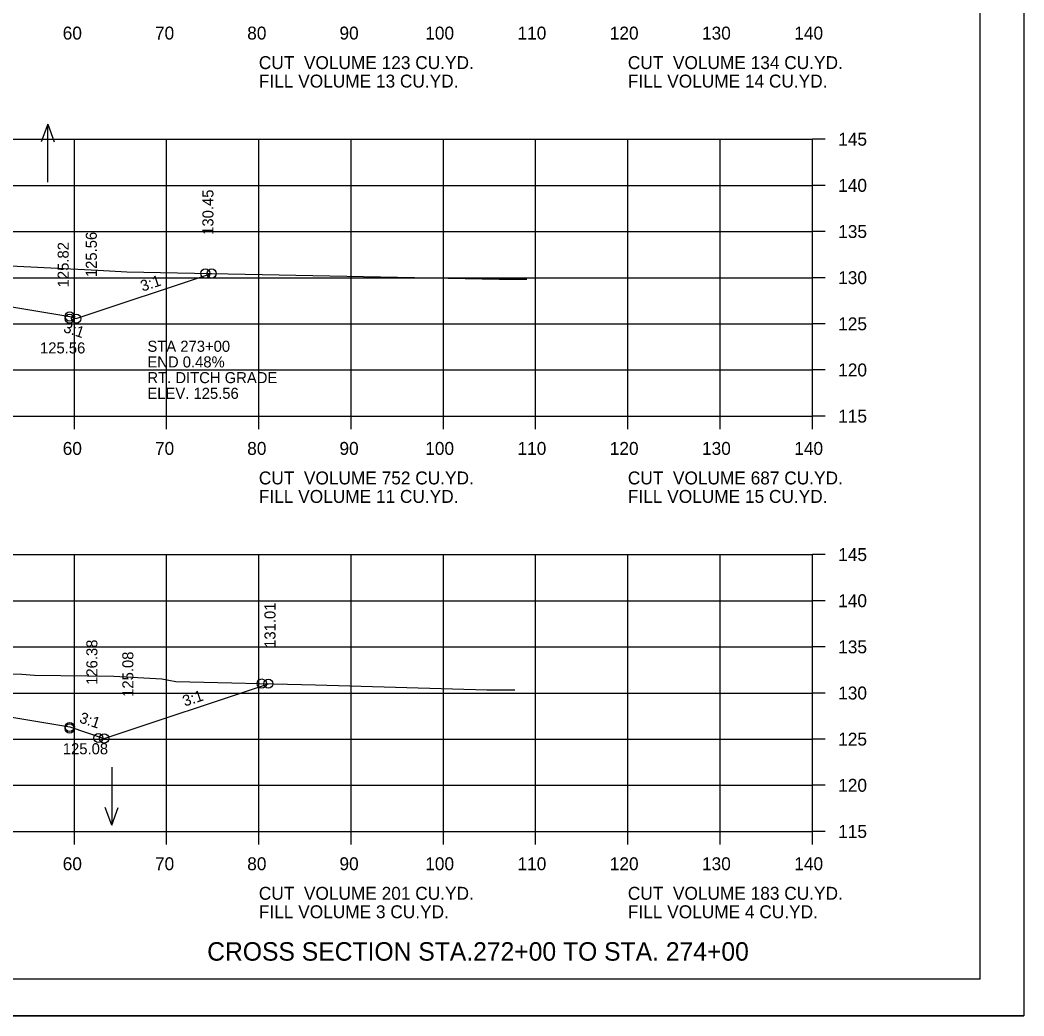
# Model space of a CAD drawing. Extents: x 1175611 to 1176402, y -433344 to -416213.
# Drawn here: x 1175835.1 to 1175943.9, y -419263.2 to -419155.3 of the extents above; entities that cross this region are included whole.
import ezdxf

# ---------------------------------------------------------------- set-up
doc = ezdxf.new("R2010")
doc.units = 0
for name, color, linetype in [('Default', 7, 'Continuous'), ('R_Axis', 7, 'Continuous'), ('R_Axis Annot', 7, 'Continuous'), ('R_Border', 7, 'Continuous'), ('R_Draft', 7, 'Continuous'), ('R_Exist Surface', 7, 'Continuous'), ('R_Fin Surface', 7, 'Continuous'), ('R_Grid', 7, 'Continuous'), ('R_No Plot', 7, 'Continuous'), ('R_Water Annot', 7, 'Continuous'), ('R_Xsect Elev', 7, 'Continuous'), ('R_Xsect Slope', 7, 'Continuous')]:
    doc.layers.add(name, color=color, linetype=linetype)

msp = doc.modelspace()

# ---------------------------------------------------------------- linework, layer by layer
at = {"layer": 'R_Axis'}
for p, q in [((1175920.97, -419198.24), (1175920.97, -419168.24)), ((1175922.37, -419168.24), (1175920.97, -419168.24)), ((1175922.37, -419173.24), (1175920.97, -419173.24)), ((1175922.37, -419178.24), (1175920.97, -419178.24)), ((1175922.37, -419183.24), (1175920.97, -419183.24)), ((1175922.37, -419188.24), (1175920.97, -419188.24)), ((1175922.37, -419193.24), (1175920.97, -419193.24)), ((1175640.97, -419198.24), (1175920.97, -419198.24)), ((1175840.97, -419199.64), (1175840.97, -419198.24)), ((1175850.97, -419199.64), (1175850.97, -419198.24)), ((1175860.97, -419199.64), (1175860.97, -419198.24)), ((1175870.97, -419199.64), (1175870.97, -419198.24)), ((1175880.97, -419199.64), (1175880.97, -419198.24)), ((1175890.97, -419199.64), (1175890.97, -419198.24)), ((1175900.97, -419199.64), (1175900.97, -419198.24)), ((1175910.97, -419199.64), (1175910.97, -419198.24)), ((1175920.97, -419199.64), (1175920.97, -419198.24)), ((1175922.37, -419198.24), (1175920.97, -419198.24)), ((1175920.97, -419243.24), (1175920.97, -419213.24)), ((1175922.37, -419213.24), (1175920.97, -419213.24)), ((1175922.37, -419218.24), (1175920.97, -419218.24)), ((1175922.37, -419223.24), (1175920.97, -419223.24)), ((1175922.37, -419228.24), (1175920.97, -419228.24)), ((1175922.37, -419233.24), (1175920.97, -419233.24)), ((1175922.37, -419238.24), (1175920.97, -419238.24)), ((1175640.97, -419243.24), (1175920.97, -419243.24)), ((1175840.97, -419244.64), (1175840.97, -419243.24)), ((1175850.97, -419244.64), (1175850.97, -419243.24)), ((1175860.97, -419244.64), (1175860.97, -419243.24)), ((1175870.97, -419244.64), (1175870.97, -419243.24)), ((1175880.97, -419244.64), (1175880.97, -419243.24)), ((1175890.97, -419244.64), (1175890.97, -419243.24)), ((1175900.97, -419244.64), (1175900.97, -419243.24)), ((1175910.97, -419244.64), (1175910.97, -419243.24)), ((1175920.97, -419244.64), (1175920.97, -419243.24)), ((1175922.37, -419243.24), (1175920.97, -419243.24))]:
    msp.add_line(p, q, dxfattribs=at)
at = {"layer": 'R_Border'}
for q in [(1175939.15, -419053.78), (1175622.97, -419259.24)]:
    msp.add_line((1175939.15, -419259.24), q, dxfattribs=at)
at = {"layer": 'R_Exist Surface'}
for points in [[(1175833.33, -419181.92), (1175843.53, -419182.41), (1175846.66, -419182.61), (1175881.5, -419183.3), (1175887.02, -419183.42), (1175887.6, -419183.41), (1175890.01, -419183.41)], [(1175832.18, -419226.08), (1175835.29, -419226.2), (1175836.65, -419226.29), (1175845.25, -419226.42), (1175850.46, -419226.72), (1175851.96, -419227), (1175867.1, -419227.35), (1175885.67, -419227.89), (1175886.93, -419227.89), (1175888.71, -419227.9)]]:
    msp.add_lwpolyline(points, dxfattribs=at)
at = {"layer": 'R_Fin Surface'}
for points in [[(1175707.8, -419183.36), (1175720.76, -419187.68), (1175721.47, -419187.45), (1175735.2, -419185.16), (1175743.47, -419183.78), (1175749.47, -419183.54), (1175751.47, -419183.5), (1175780.97, -419182.91), (1175810.47, -419183.5), (1175812.47, -419183.54), (1175818.47, -419183.78), (1175826.75, -419185.16), (1175840.47, -419187.45), (1175841.18, -419187.68), (1175855.85, -419182.79)], [(1175698.74, -419226.78), (1175717.82, -419233.14), (1175721.47, -419231.92), (1175735.2, -419229.63), (1175743.47, -419228.25), (1175749.47, -419228.01), (1175751.47, -419227.97), (1175780.97, -419227.38), (1175810.47, -419227.97), (1175812.47, -419228.01), (1175818.47, -419228.25), (1175826.75, -419229.63), (1175840.47, -419231.92), (1175844.2, -419233.16), (1175862, -419227.23)]]:
    msp.add_lwpolyline(points, dxfattribs=at)
at = {"layer": 'R_Grid'}
for p, q in [((1175640.97, -419168.24), (1175920.97, -419168.24)), ((1175840.97, -419198.24), (1175840.97, -419168.24)), ((1175850.97, -419198.24), (1175850.97, -419168.24)), ((1175860.97, -419198.24), (1175860.97, -419168.24)), ((1175870.97, -419198.24), (1175870.97, -419168.24)), ((1175880.97, -419198.24), (1175880.97, -419168.24)), ((1175890.97, -419198.24), (1175890.97, -419168.24)), ((1175900.97, -419198.24), (1175900.97, -419168.24)), ((1175910.97, -419198.24), (1175910.97, -419168.24)), ((1175920.97, -419198.24), (1175920.97, -419168.24)), ((1175640.97, -419173.24), (1175920.97, -419173.24)), ((1175640.97, -419178.24), (1175920.97, -419178.24)), ((1175640.97, -419183.24), (1175920.97, -419183.24)), ((1175640.97, -419188.24), (1175920.97, -419188.24)), ((1175640.97, -419193.24), (1175920.97, -419193.24)), ((1175640.97, -419198.24), (1175920.97, -419198.24)), ((1175640.97, -419213.24), (1175920.97, -419213.24)), ((1175840.97, -419243.24), (1175840.97, -419213.24)), ((1175850.97, -419243.24), (1175850.97, -419213.24)), ((1175860.97, -419243.24), (1175860.97, -419213.24)), ((1175870.97, -419243.24), (1175870.97, -419213.24)), ((1175880.97, -419243.24), (1175880.97, -419213.24)), ((1175890.97, -419243.24), (1175890.97, -419213.24)), ((1175900.97, -419243.24), (1175900.97, -419213.24)), ((1175910.97, -419243.24), (1175910.97, -419213.24)), ((1175920.97, -419243.24), (1175920.97, -419213.24)), ((1175640.97, -419218.24), (1175920.97, -419218.24)), ((1175640.97, -419223.24), (1175920.97, -419223.24)), ((1175640.97, -419228.24), (1175920.97, -419228.24)), ((1175640.97, -419233.24), (1175920.97, -419233.24)), ((1175640.97, -419238.24), (1175920.97, -419238.24)), ((1175640.97, -419243.24), (1175920.97, -419243.24))]:
    msp.add_line(p, q, dxfattribs=at)
at = {"layer": 'R_No Plot'}
msp.add_line((1175610.57, -419263.22), (1175943.91, -419263.22), dxfattribs=at)
msp.add_lwpolyline([(1175610.57, -419049.89), (1175943.91, -419049.89), (1175943.91, -419263.23), (1175610.57, -419263.23)], close=True, dxfattribs=at)
for centre in [(1175855.17, -419182.78), (1175855.85, -419182.79), (1175855.85, -419182.79), (1175840.47, -419187.45), (1175840.47, -419187.68), (1175841.18, -419187.68), (1175841.18, -419187.68), (1175861.29, -419227.22), (1175862, -419227.23), (1175862, -419227.23), (1175840.47, -419231.92), (1175840.47, -419232.09), (1175843.57, -419233.12), (1175844.2, -419233.16), (1175844.2, -419233.16)]:
    msp.add_circle(centre, 0.5, dxfattribs=at)
at = {"layer": 'R_Water Annot'}
for p, q in [((1175838.08, -419166.6), (1175837.38, -419168.52)), ((1175838.08, -419172.89), (1175838.08, -419166.6)), ((1175838.08, -419166.6), (1175838.78, -419168.52)), ((1175845.02, -419236.27), (1175845.02, -419242.56)), ((1175845.02, -419242.56), (1175844.32, -419240.63)), ((1175845.02, -419242.56), (1175845.72, -419240.63))]:
    msp.add_line(p, q, dxfattribs=at)

# ---------------------------------------------------------------- texts
at = {"layer": 'Default'}
for s, p in [('CUT  VOLUME 123 CU.YD.', (1175860.97, -419160.64)), ('CUT  VOLUME 134 CU.YD.', (1175900.97, -419160.64)), ('FILL VOLUME 13 CU.YD.', (1175860.97, -419162.64)), ('FILL VOLUME 14 CU.YD.', (1175900.97, -419162.64)), ('CUT  VOLUME 752 CU.YD.', (1175860.97, -419205.64)), ('CUT  VOLUME 687 CU.YD.', (1175900.97, -419205.64)), ('FILL VOLUME 11 CU.YD.', (1175860.97, -419207.64)), ('FILL VOLUME 15 CU.YD.', (1175900.97, -419207.64)), ('CUT  VOLUME 201 CU.YD.', (1175860.97, -419250.64)), ('CUT  VOLUME 183 CU.YD.', (1175900.97, -419250.64)), ('FILL VOLUME 3 CU.YD.', (1175860.97, -419252.64)), ('FILL VOLUME 4 CU.YD.', (1175900.97, -419252.64))]:
    msp.add_text(s, height=1.4, dxfattribs=at).set_placement(p)
at = {"layer": 'R_Axis Annot'}
for s, p in [('60', (1175839.71, -419157.44)), ('70', (1175849.71, -419157.44)), ('80', (1175859.71, -419157.44)), ('90', (1175869.71, -419157.44)), ('100', (1175879.01, -419157.44)), ('110', (1175889.01, -419157.44)), ('120', (1175899.01, -419157.44)), ('130', (1175909.01, -419157.44)), ('140', (1175919.01, -419157.44)), ('145', (1175923.77, -419168.94)), ('140', (1175923.77, -419173.94)), ('135', (1175923.77, -419178.94)), ('130', (1175923.77, -419183.94)), ('125', (1175923.77, -419188.94)), ('120', (1175923.77, -419193.94)), ('115', (1175923.77, -419198.94)), ('60', (1175839.71, -419202.44)), ('70', (1175849.71, -419202.44)), ('80', (1175859.71, -419202.44)), ('90', (1175869.71, -419202.44)), ('100', (1175879.01, -419202.44)), ('110', (1175889.01, -419202.44)), ('120', (1175899.01, -419202.44)), ('130', (1175909.01, -419202.44)), ('140', (1175919.01, -419202.44)), ('145', (1175923.77, -419213.94)), ('140', (1175923.77, -419218.94)), ('135', (1175923.77, -419223.94)), ('130', (1175923.77, -419228.94)), ('125', (1175923.77, -419233.94)), ('120', (1175923.77, -419238.94)), ('115', (1175923.77, -419243.94)), ('60', (1175839.71, -419247.44)), ('70', (1175849.71, -419247.44)), ('80', (1175859.71, -419247.44)), ('90', (1175869.71, -419247.44)), ('100', (1175879.01, -419247.44)), ('110', (1175889.01, -419247.44)), ('120', (1175899.01, -419247.44)), ('130', (1175909.01, -419247.44)), ('140', (1175919.01, -419247.44))]:
    msp.add_text(s, height=1.4, dxfattribs=at).set_placement(p)
at = {"layer": 'R_Draft'}
msp.add_text('CROSS SECTION STA.272+00 TO STA. 274+00', height=2, dxfattribs=at).set_placement((1175855.37, -419257.24))
at = {"layer": 'R_Water Annot'}
for s, p in [('STA 273+00', (1175848.89, -419191.27)), ('END 0.48%', (1175848.89, -419192.97)), ('RT. DITCH GRADE', (1175848.89, -419194.67)), ('ELEV. 125.56', (1175848.89, -419196.37))]:
    msp.add_text(s, height=1.2, dxfattribs=at).set_placement(p)
at = {"layer": 'R_Xsect Elev'}
for s, p in [('130.45', (1175856.05, -419178.6)), ('125.56', (1175843.41, -419183.18)), ('125.82', (1175840.36, -419184.29)), ('131.01', (1175862.78, -419223.35)), ('126.38', (1175843.47, -419227.36)), ('125.08', (1175847.37, -419228.66))]:
    msp.add_text(s, height=1.2, rotation=90, dxfattribs=at).set_placement(p)
for s, p in [('125.56', (1175837.25, -419191.45)), ('125.08', (1175839.72, -419234.88))]:
    msp.add_text(s, height=1.2, dxfattribs=at).set_placement(p)
at = {"layer": 'R_Xsect Slope'}
for rotation, p in [(18.4349, (1175848.36, -419184.76)), (341.5651, (1175839.7, -419189.1)), (18.4349, (1175852.94, -419229.72)), (341.5651, (1175841.42, -419231.41))]:
    msp.add_text('3:1', height=1.2, rotation=rotation, dxfattribs=at).set_placement(p)

doc.saveas('drawing.dxf')
